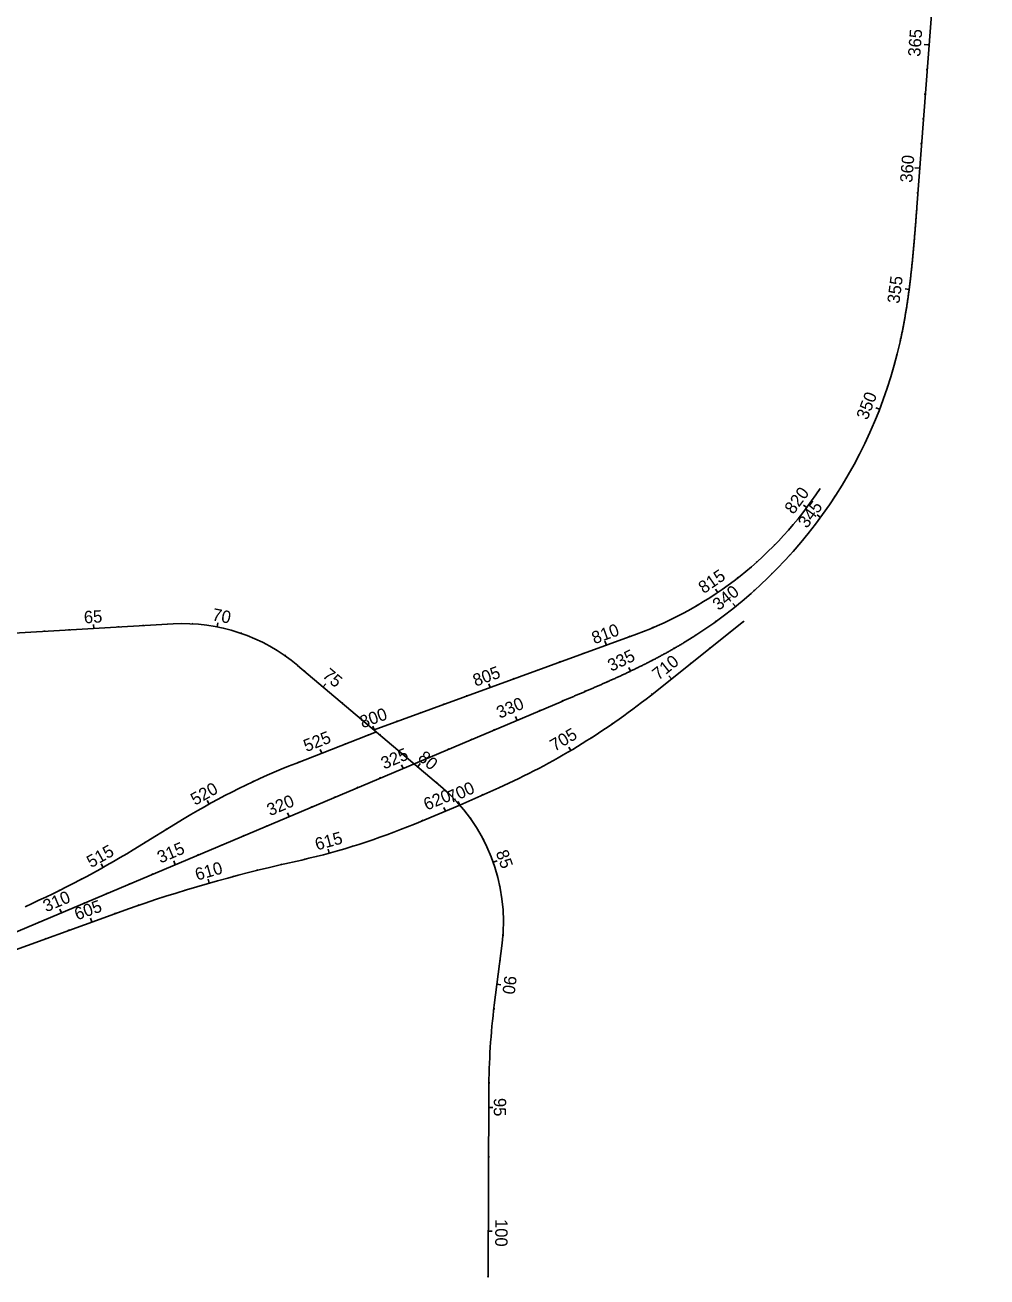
# Model space of a CAD drawing. Extents: x 448091 to 665917, y 1461380 to 1587607.
# Drawn here: x 480156 to 484046, y 1549734 to 1554798 of the extents above; entities that cross this region are included whole.
import ezdxf

# ---------------------------------------------------------------- set-up
doc = ezdxf.new("R2010")
doc.units = 0
doc.layers.add('TextShtNo', color=7, linetype='Continuous')
doc.layers.add('TextTitle', color=7, linetype='Continuous')

msp = doc.modelspace()

# ---------------------------------------------------------------- linework, layer by layer
at = {"layer": 'TextShtNo'}
for p, q in [((483762.6, 1554061.5), (484045.9, 1557775.9)), ((479797.3, 1552319.6), (480754.8, 1552375.7)), ((482685, 1552085.5), (483061.9, 1552385.2)), ((481567.8, 1551947), (482628.3, 1552334.5)), ((481258.8, 1552207.9), (481836.5, 1551720.1)), ((478957.7, 1550638.4), (482323.7, 1552061)), ((481251.1, 1551811.7), (481577.2, 1551939.1)), ((481915.1, 1551642.6), (482072.1, 1551712.9)), ((481730.6, 1551566.2), (481915.1, 1551642.6)), ((480593.9, 1551462.1), (480800.4, 1551588.2)), ((481187.8, 1551400.6), (481275.5, 1551420.7)), ((479956.8, 1550999.8), (480519.1, 1551203.5)), ((482085.1, 1551084.3), (482053.8, 1550833.4)), ((482085.1, 1551084.3), (482053.8, 1550833.4)), ((482031.9, 1550491.8), (482028.5, 1549735.1)), ((482031.9, 1550491.8), (482028.5, 1549735.1))]:
    msp.add_line(p, q, dxfattribs=at)
for centre, radius, start, end in [((481830.8, 1553933.3), 1909.9, 301.1615, 347.3878), ((482111.4, 1553749.4), 1506.4, 290.0681, 326.7639), ((480796.7, 1551660.8), 716.2, 49.8174, 93.358), ((480901.9, 1554327.7), 2864.8, 294.1098, 308.4937), ((482293.5, 1549143.3), 2864.8, 111.3372, 121.4121), ((481374.4, 1551172.9), 716.2, 352.8956, 49.8174), ((480634.2, 1554212.8), 2864.8, 282.9358, 292.5027), ((478570.9, 1554774.7), 3881.4, 294.1109, 301.4121), ((482470.4, 1545816.4), 5729.6, 102.9358, 109.9115), ((484896.6, 1550479.1), 2864.8, 172.8956, 179.7457)]:
    msp.add_arc(centre, radius, start, end, dxfattribs=at)
for points in [[(483762.6, 1554061.5), (483762, 1554054.1), (483761.5, 1554046.7), (483760.9, 1554039.3), (483760.3, 1554031.9), (483759.8, 1554024.4), (483759.2, 1554017), (483758.6, 1554009.6), (483758, 1554002.2), (483757.5, 1553994.8), (483756.9, 1553987.4), (483756.3, 1553980), (483755.7, 1553972.6), (483755.1, 1553965.2), (483754.5, 1553957.8), (483753.9, 1553950.4), (483753.3, 1553942.9), (483752.7, 1553935.5), (483752, 1553928.1), (483751.4, 1553920.7), (483750.8, 1553913.3), (483750.1, 1553905.9), (483749.5, 1553898.5), (483748.8, 1553891.1), (483748.1, 1553883.7), (483747.4, 1553876.3), (483746.7, 1553868.9), (483746, 1553861.5), (483745.3, 1553854.1), (483744.6, 1553846.7), (483743.9, 1553839.3), (483743.1, 1553831.9), (483742.4, 1553824.5), (483741.6, 1553817.1), (483740.8, 1553809.7), (483740, 1553802.4), (483739.2, 1553795), (483738.4, 1553787.6), (483737.5, 1553780.2), (483736.7, 1553772.8), (483735.8, 1553765.4), (483734.9, 1553758.1), (483734, 1553750.7), (483733.1, 1553743.3), (483732.2, 1553735.9), (483731.2, 1553728.6), (483730.3, 1553721.2), (483729.3, 1553713.8), (483728.3, 1553706.5), (483727.3, 1553699.1), (483726.2, 1553691.7), (483725.2, 1553684.4), (483724.1, 1553677), (483723, 1553669.7), (483721.9, 1553662.3), (483720.7, 1553655), (483719.5, 1553647.6), (483718.4, 1553640.3), (483717.2, 1553633), (483715.9, 1553625.6), (483714.7, 1553618.3), (483713.4, 1553611), (483712.1, 1553603.7), (483710.8, 1553596.4), (483709.4, 1553589), (483708.1, 1553581.7), (483706.7, 1553574.4), (483705.2, 1553567.1), (483703.8, 1553559.9), (483702.3, 1553552.6), (483700.8, 1553545.3), (483699.3, 1553538), (483697.7, 1553530.8), (483696.2, 1553523.5), (483694.6, 1553516.2)], [(482323.7, 1552061), (482330.6, 1552063.9), (482337.4, 1552066.8), (482344.3, 1552069.7), (482351.1, 1552072.6), (482358, 1552075.5), (482364.8, 1552078.4), (482371.7, 1552081.3), (482378.5, 1552084.2), (482385.3, 1552087.1), (482392.2, 1552090), (482399, 1552092.9), (482405.9, 1552095.8), (482412.7, 1552098.8), (482419.5, 1552101.7), (482426.3, 1552104.6), (482433.2, 1552107.5), (482440, 1552110.5), (482446.8, 1552113.4), (482453.6, 1552116.4), (482460.5, 1552119.4), (482467.3, 1552122.3), (482474.1, 1552125.3), (482480.9, 1552128.3), (482487.7, 1552131.3), (482494.5, 1552134.3), (482501.3, 1552137.3), (482508.1, 1552140.3), (482514.9, 1552143.3), (482521.7, 1552146.4), (482528.4, 1552149.4), (482535.2, 1552152.5), (482542, 1552155.6), (482548.7, 1552158.6), (482555.5, 1552161.7), (482562.2, 1552164.8), (482569, 1552168), (482575.7, 1552171.1), (482582.5, 1552174.2), (482589.2, 1552177.4), (482595.9, 1552180.6), (482602.6, 1552183.8), (482609.3, 1552187), (482616, 1552190.2), (482622.7, 1552193.4), (482629.4, 1552196.6), (482636.1, 1552199.9), (482642.8, 1552203.2), (482649.4, 1552206.5), (482656.1, 1552209.8), (482662.7, 1552213.1), (482669.4, 1552216.5), (482676, 1552219.8), (482682.6, 1552223.2), (482689.2, 1552226.6), (482695.8, 1552230), (482702.4, 1552233.5), (482709, 1552236.9), (482715.6, 1552240.4), (482722.1, 1552243.9), (482728.7, 1552247.4), (482735.2, 1552251), (482741.7, 1552254.5), (482748.2, 1552258.1), (482754.7, 1552261.7), (482761.2, 1552265.3), (482767.7, 1552269), (482774.2, 1552272.6), (482780.6, 1552276.3), (482787.1, 1552280), (482793.5, 1552283.8), (482799.9, 1552287.5), (482806.3, 1552291.3), (482812.7, 1552295.1), (482819, 1552299)]]:
    msp.add_spline(points, degree=3, dxfattribs=at)
at = {"layer": 'TextTitle'}
for p, q in [((483812.6, 1554717.7), (483792.7, 1554719.3)), ((483812.6, 1554717.7), (483806.3, 1554718.2)), ((483805, 1554618), (483800.1, 1554618.4)), ((483805, 1554618), (483801.6, 1554618.3)), ((483797.4, 1554518.3), (483792.4, 1554518.7)), ((483797.4, 1554518.3), (483794, 1554518.6)), ((483789.8, 1554418.6), (483784.8, 1554419)), ((483782.2, 1554318.9), (483777.2, 1554319.3)), ((483774.6, 1554219.2), (483754.7, 1554220.7)), ((483767, 1554119.5), (483762, 1554119.9)), ((483767, 1554119.5), (483763.6, 1554119.7)), ((483760, 1554027.4), (483756.6, 1554027.7)), ((483752, 1553927.7), (483748.6, 1553928)), ((483742.7, 1553828.2), (483739.4, 1553828.5)), ((483731.3, 1553728.8), (483715, 1553730.9)), ((483716.6, 1553629.9), (483713.3, 1553630.5)), ((483697.9, 1553531.7), (483694.6, 1553532.4)), ((483674.4, 1553434.5), (483671.1, 1553435.4)), ((483645.7, 1553338.7), (483642.5, 1553339.8)), ((483612.1, 1553244.5), (483596.8, 1553250.4)), ((483573.6, 1553152.2), (483570.5, 1553153.6)), ((483530.4, 1553062.1), (483527.4, 1553063.6)), ((483482.5, 1552974.3), (483479.5, 1552976)), ((483430, 1552889.2), (483427.2, 1552891.1)), ((483317.5, 1552846.9), (483304.4, 1552856.7)), ((483373.2, 1552806.9), (483359.9, 1552816.6)), ((483255, 1552768.9), (483252.4, 1552771.1)), ((483312.1, 1552727.8), (483309.5, 1552729.9)), ((483187.4, 1552695.2), (483185, 1552697.6)), ((483115.1, 1552626.1), (483112.9, 1552628.7)), ((483247, 1552651.9), (483244.5, 1552654.2)), ((483038.4, 1552562), (483036.3, 1552564.7)), ((483178, 1552579.5), (483175.6, 1552581.9)), ((482957.6, 1552503.1), (482948.4, 1552516.7)), ((483105.3, 1552510.9), (483103, 1552513.4)), ((483029.1, 1552446.1), (483018.8, 1552458.9)), ((482873.1, 1552449.7), (482871.3, 1552452.7)), ((480434.8, 1552357), (480433.8, 1552373.3)), ((480534.6, 1552362.8), (480534.4, 1552366.2)), ((480634.4, 1552368.7), (480634.2, 1552372.1)), ((480734.2, 1552374.5), (480734, 1552377.9)), ((480834.2, 1552376), (480834.3, 1552379.4)), ((480933.3, 1552363.8), (480936.5, 1552379.9)), ((482694.3, 1552360.4), (482693, 1552363.5)), ((482785.2, 1552402.1), (482783.6, 1552405.1)), ((482949.6, 1552385.4), (482947.6, 1552388.2)), ((480235.1, 1552345.2), (480234.9, 1552348.6)), ((480334.9, 1552351.1), (480334.7, 1552354.5)), ((481029.9, 1552338), (481031, 1552341.2)), ((482507, 1552290.2), (482501.4, 1552305.6)), ((482601, 1552324.5), (482599.8, 1552327.7)), ((482867.1, 1552329), (482865.3, 1552331.9)), ((483004.9, 1552340), (483002.8, 1552342.6)), ((481121.8, 1552298.9), (481123.4, 1552302)), ((482413.1, 1552255.9), (482412, 1552259)), ((482781.7, 1552277), (482780, 1552279.9)), ((482926.7, 1552277.7), (482924.6, 1552280.4)), ((481207.5, 1552247.5), (481209.4, 1552250.3)), ((482319.2, 1552221.5), (482318, 1552224.7)), ((482694, 1552229.1), (482692.4, 1552232.1)), ((482848.4, 1552215.5), (482846.3, 1552218.1)), ((481285.7, 1552185.2), (481287.9, 1552187.8)), ((481285.7, 1552185.2), (481287.9, 1552187.8)), ((482131.3, 1552152.9), (482130.2, 1552156.1)), ((482225.3, 1552187.2), (482224.1, 1552190.4)), ((482604.4, 1552184.6), (482597.3, 1552199.4)), ((482770.1, 1552153.2), (482759.9, 1552166.1)), ((481362.1, 1552120.7), (481372.7, 1552133.2)), ((482037.4, 1552118.6), (482031.8, 1552134)), ((482421.9, 1552102.7), (482420.6, 1552105.8)), ((482422, 1552102.5), (482420.7, 1552105.7)), ((482513.6, 1552142.8), (482512.2, 1552145.9)), ((481438.5, 1552056.2), (481440.7, 1552058.8)), ((481849.5, 1552050), (481848.4, 1552053.2)), ((481943.5, 1552084.3), (481942.3, 1552087.5)), ((482329.9, 1552063.6), (482328.6, 1552066.7)), ((482329.9, 1552063.6), (482328.6, 1552066.7)), ((482691.9, 1552091), (482689.8, 1552093.7)), ((481755.6, 1552015.7), (481754.5, 1552018.9)), ((482145.7, 1551985.7), (482139.3, 1552000.9)), ((482237.8, 1552024.7), (482236.5, 1552027.8)), ((482237.8, 1552024.7), (482236.5, 1552027.8)), ((482612.7, 1552029.9), (482610.7, 1552032.6)), ((481514.9, 1551991.7), (481517.1, 1551994.3)), ((481567.8, 1551947), (481562.1, 1551962.4)), ((481661.7, 1551981.3), (481660.5, 1551984.5)), ((482145.7, 1551985.7), (482143.2, 1551991.6)), ((482531.5, 1551971.6), (482529.5, 1551974.4)), ((481542.7, 1551925.6), (481541.5, 1551928.8)), ((481591.3, 1551927.2), (481593.5, 1551929.7)), ((481961.5, 1551907.9), (481960.1, 1551911)), ((481961.5, 1551907.9), (481960.1, 1551911)), ((482053.6, 1551946.8), (482052.2, 1551949.9)), ((482053.6, 1551946.8), (482052.2, 1551949.9)), ((482448.3, 1551916.2), (482446.4, 1551919)), ((481356.4, 1551852.8), (481350.4, 1551868.1)), ((481449.6, 1551889.2), (481448.3, 1551892.4)), ((481667.7, 1551862.6), (481669.9, 1551865.2)), ((481869.3, 1551869), (481868, 1551872.1)), ((481869.3, 1551869), (481868, 1551872.1)), ((482363.1, 1551863.7), (482354.8, 1551877.8)), ((481263.3, 1551816.5), (481262, 1551819.6)), ((481685.1, 1551791.1), (481678.7, 1551806.2)), ((481744.1, 1551798.1), (481754.7, 1551810.6)), ((481777.2, 1551830), (481775.9, 1551833.2)), ((481777.2, 1551830), (481775.9, 1551833.2)), ((482276.3, 1551814.2), (482274.6, 1551817.1)), ((481170.6, 1551778.8), (481169.3, 1551782)), ((481593, 1551752.2), (481591.7, 1551755.3)), ((481593, 1551752.2), (481591.7, 1551755.3)), ((481685.1, 1551791.1), (481682.6, 1551797)), ((482187.7, 1551767.7), (482186.2, 1551770.8)), ((480989.5, 1551694.1), (480988, 1551697.1)), ((481079.3, 1551738.1), (481077.9, 1551741.1)), ((481500.9, 1551713.2), (481499.6, 1551716.4)), ((481820.5, 1551733.6), (481822.7, 1551736.2)), ((482097.6, 1551724.4), (482096.2, 1551727.5)), ((480901.3, 1551647), (480893.3, 1551661.4)), ((481408.8, 1551674.3), (481407.5, 1551677.4)), ((481408.8, 1551674.3), (481407.5, 1551677.4)), ((481894, 1551665.8), (481896.4, 1551668.2)), ((481915.1, 1551642.6), (481908.4, 1551657.6)), ((482006.4, 1551683.4), (482005, 1551686.5)), ((480814.7, 1551596.9), (480813, 1551599.8)), ((481224.6, 1551596.4), (481218.2, 1551611.5)), ((481224.6, 1551596.4), (481222.1, 1551602.3)), ((481316.7, 1551635.4), (481315.4, 1551638.5)), ((481316.7, 1551635.4), (481315.4, 1551638.5)), ((481856.3, 1551618.2), (481850, 1551633.4)), ((480729.4, 1551544.8), (480727.6, 1551547.8)), ((481132.5, 1551557.5), (481131.1, 1551560.6)), ((481132.5, 1551557.5), (481131.1, 1551560.6)), ((481671.3, 1551542.4), (481670, 1551545.5)), ((481763.9, 1551580), (481762.6, 1551583.1)), ((481957.5, 1551588.7), (481960.3, 1551590.7)), ((480644, 1551492.7), (480642.3, 1551495.6)), ((481040.3, 1551518.6), (481039, 1551521.7)), ((481040.3, 1551518.6), (481039, 1551521.7)), ((481577.5, 1551507.8), (481576.4, 1551510.8)), ((482009.7, 1551503.5), (482012.7, 1551505.1)), ((480558.6, 1551440.8), (480556.8, 1551443.7)), ((480856.1, 1551440.7), (480854.8, 1551443.8)), ((480856.1, 1551440.7), (480854.8, 1551443.8)), ((480948.2, 1551479.6), (480946.9, 1551482.8)), ((480948.2, 1551479.6), (480946.9, 1551482.8)), ((481386.5, 1551448.6), (481382.2, 1551464.4)), ((481482.5, 1551476.5), (481481.8, 1551479)), ((480472, 1551390.7), (480464, 1551405)), ((480764, 1551401.8), (480757.6, 1551416.9)), ((480764, 1551401.8), (480761.5, 1551407.7)), ((481192.1, 1551401.6), (481191.3, 1551404.9)), ((481289.5, 1551424), (481288.8, 1551427.3)), ((482049.6, 1551411.9), (482065, 1551417.4)), ((480384.2, 1551342.8), (480382.6, 1551345.9)), ((480671.9, 1551362.9), (480670.6, 1551366)), ((480671.9, 1551362.9), (480670.6, 1551366)), ((480901.5, 1551327), (480897, 1551342.8)), ((480997.9, 1551353.6), (480997.1, 1551356.9)), ((481094.8, 1551378.4), (481094, 1551381.7)), ((480295.2, 1551297.3), (480293.7, 1551300.3)), ((480579.8, 1551323.9), (480578.5, 1551327.1)), ((480579.8, 1551323.9), (480578.5, 1551327.1)), ((480805.6, 1551298.8), (480804.6, 1551302.1)), ((482076.2, 1551315.6), (482079.6, 1551316.3)), ((480203.6, 1551257.1), (480205.1, 1551254)), ((480395.6, 1551246.1), (480394.2, 1551249.2)), ((480395.6, 1551246.1), (480394.2, 1551249.2)), ((480487.7, 1551285), (480486.4, 1551288.1)), ((480487.7, 1551285), (480486.4, 1551288.1)), ((480710.2, 1551268.9), (480709.1, 1551272.2)), ((480303.5, 1551207.1), (480297.1, 1551222.2)), ((480303.5, 1551207.1), (480301, 1551213)), ((480520.9, 1551204.2), (480519.8, 1551207.4)), ((480615.3, 1551237.4), (480614.2, 1551240.6)), ((482089.3, 1551216.5), (482092.7, 1551216.8)), ((480211.3, 1551168.2), (480210, 1551171.3)), ((480211.3, 1551168.2), (480210, 1551171.3)), ((480426.9, 1551170.1), (480421.3, 1551185.5)), ((480238.9, 1551102), (480237.7, 1551105.2)), ((480332.9, 1551136), (480331.7, 1551139.2)), ((482088.4, 1551116.6), (482091.8, 1551116.4)), ((482076.8, 1551017.3), (482080.1, 1551016.9)), ((482064.4, 1550918.1), (482080.7, 1550916.1)), ((482052.1, 1550818.8), (482055.4, 1550818.4)), ((482041.9, 1550719.4), (482045.3, 1550719.1)), ((482035.3, 1550619.6), (482038.7, 1550619.4)), ((482032.1, 1550519.6), (482035.5, 1550519.6)), ((482031.6, 1550419.7), (482048, 1550419.6)), ((482031.1, 1550319.7), (482034.5, 1550319.6)), ((482030.7, 1550219.7), (482034.1, 1550219.6)), ((482030.2, 1550119.7), (482033.6, 1550119.6)), ((482029.8, 1550019.7), (482033.2, 1550019.6)), ((482029.3, 1549919.7), (482045.7, 1549919.6)), ((482028.9, 1549819.7), (482032.3, 1549819.6))]:
    msp.add_line(p, q, dxfattribs=at)
for centre in [(483061.9, 1552385.2), (481567.8, 1551947), (481915.1, 1551642.6), (480519.1, 1551203.5), (482028.5, 1549735.1)]:
    msp.add_circle(centre, 1, dxfattribs=at)

# ---------------------------------------------------------------- texts
for s, rotation, p in [('365', 85.6378, (483776.1, 1554669.1)), ('360', 85.6378, (483744, 1554159.4)), ('355', 82.5917, (483691.7, 1553669.6)), ('350', 68.8619, (483562.4, 1553197.8)), ('820', 53.1945, (483263.1, 1552816.1)), ('345', 53.8619, (483318, 1552759.6)), ('815', 34.1769, (482900.8, 1552496.2)), ('340', 38.7469, (482961.2, 1552427.5)), ('65', 3.358, (480395.8, 1552377.7)), ('70', 349.0028, (480910.4, 1552390.8)), ('810', 20.0681, (482458.7, 1552293.4)), ('335', 25.4765, (482527, 1552181.9)), ('805', 20.0681, (481978.1, 1552121.8)), ('710', 38.4937, (482717.3, 1552145.8)), ('75', 319.8174, (481355.9, 1552163)), ('330', 22.9115, (482075.7, 1551992)), ('800', 20.0681, (481520.9, 1551953.2)), ('705', 30.6693, (482297.9, 1551858.4)), ('525', 21.3372, (481294.1, 1551857.1)), ('325', 22.9115, (481608.4, 1551786.6)), ('80', 319.8174, (481741.6, 1551828.8)), ('520', 29.0755, (480843.7, 1551640.1)), ('620', 22.5027, (481780.5, 1551620.3)), ('700', 24.1098, (481877.4, 1551649.1)), ('320', 22.9115, (481147, 1551597.7)), ('320', 22.9115, (481147, 1551597.7)), ('615', 15.2246, (481336.6, 1551459.2)), ('515', 29.3277, (480423.6, 1551387.4)), ('315', 22.9115, (480703.9, 1551406.3)), ('85', 289.4949, (482059.3, 1551451.5)), ('610', 15.8918, (480852.2, 1551336.9)), ('310', 22.9115, (480241.8, 1551208.9)), ('605', 19.9115, (480367, 1551176.2)), ('90', 262.8956, (482095.5, 1550954.9)), ('95', 269.7457, (482052, 1550458.2)), ('100', 269.7457, (482057.9, 1549968.4))]:
    msp.add_text(s, height=50, rotation=rotation, dxfattribs=at).set_placement(p)

doc.saveas('drawing.dxf')
